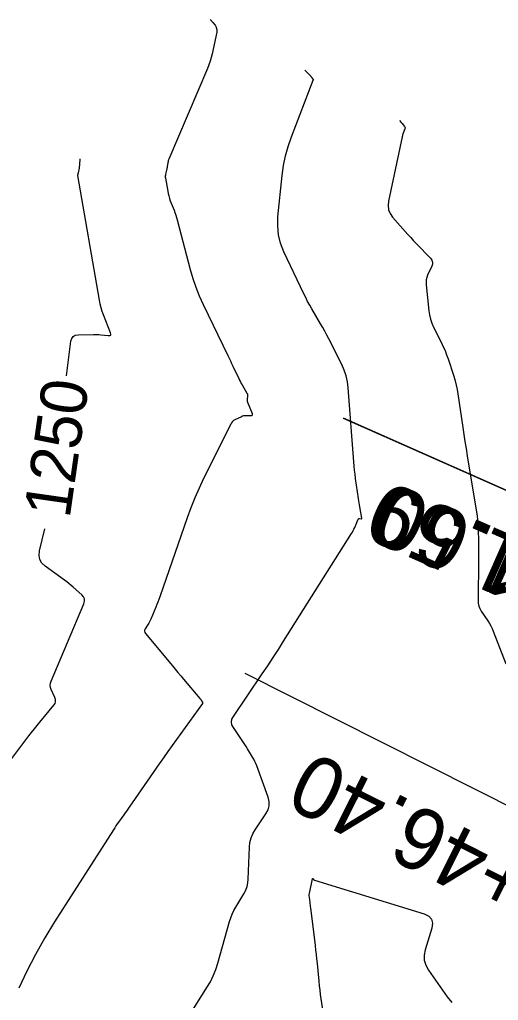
# Model space of a CAD drawing. Extents: x 658976 to 668721, y 639543 to 647196.
# Drawn here: x 662402.1 to 662464.2, y 643707.3 to 643834.4 of the extents above; entities that cross this region are included whole.
import ezdxf

# ---------------------------------------------------------------- set-up
doc = ezdxf.new("R2010")
doc.units = 0
for name, color, linetype in [('Ex_Contour Labels', 7, 'Continuous'), ('Ex_Major Contours', 7, 'Continuous'), ('Ex_Minor Contours', 7, 'Continuous'), ('R_Ramp 15 Degree_Min Ls', 7, 'Continuous'), ('R_Ramp 20 Degree Des Ls Annot', 7, 'Continuous'), ('R_Ramp 20 Degree Existing Ramp', 7, 'Continuous')]:
    doc.layers.add(name, color=color, linetype=linetype)

msp = doc.modelspace()

# ---------------------------------------------------------------- linework, layer by layer
at = {"layer": 'Ex_Major Contours'}
for points in [[(662408.22, 643788.19), (662408.79, 643792.7), (662408.89, 643793.05), (662409.07, 643793.31), (662409.35, 643793.47), (662409.71, 643793.53), (662411.69, 643793.58), (662411.93, 643793.58), (662412.17, 643793.57), (662412.41, 643793.56), (662412.65, 643793.53), (662413.61, 643793.41), (662413.81, 643793.41), (662413.93, 643793.47), (662413.96, 643793.6), (662413.92, 643793.79), (662413.02, 643796.1), (662412.85, 643796.56), (662412.71, 643797.03), (662412.59, 643797.5), (662412.49, 643797.99), (662409.69, 643814.14), (662409.69, 643814.17), (662409.69, 643814.2), (662409.69, 643814.23), (662409.7, 643814.27), (662409.73, 643814.39), (662409.74, 643814.42), (662409.74, 643814.45), (662409.75, 643814.48), (662409.76, 643814.51), (662409.87, 643815.12), (662409.89, 643815.23), (662409.91, 643815.35), (662409.92, 643815.46), (662409.93, 643815.57), (662409.97, 643816.33)], [(662398.75, 643735.52), (662403.34, 643741.55), (662403.68, 643742), (662404.04, 643742.45), (662404.39, 643742.9), (662404.76, 643743.34), (662406.57, 643745.53), (662406.72, 643745.76), (662406.79, 643746), (662406.79, 643746.25), (662406.71, 643746.51), (662406.23, 643747.58), (662406.14, 643747.84), (662406.1, 643748.11), (662406.13, 643748.38), (662406.21, 643748.65), (662410.46, 643758.68), (662410.55, 643759.01), (662410.53, 643759.31), (662410.41, 643759.59), (662410.19, 643759.84), (662409.09, 643760.82), (662408.81, 643761.05), (662408.53, 643761.29), (662408.24, 643761.51), (662407.95, 643761.73), (662405.46, 643763.53), (662405.03, 643763.94), (662404.76, 643764.4), (662404.66, 643764.92), (662404.73, 643765.51), (662405.4, 643768.39)]]:
    msp.add_lwpolyline(points, dxfattribs=at)
at = {"layer": 'Ex_Minor Contours'}
for points in [[(662426.82, 643834.36), (662427.02, 643834.15), (662427.06, 643834.11), (662427.09, 643834.08), (662427.12, 643834.04), (662427.15, 643834), (662427.48, 643833.62), (662427.53, 643833.55), (662427.56, 643833.48), (662427.59, 643833.41), (662427.62, 643833.34), (662427.68, 643833.02), (662427.7, 643832.94), (662427.7, 643832.86), (662427.7, 643832.78), (662427.68, 643832.71), (662427.07, 643829.93), (662426.95, 643829.45), (662426.81, 643828.97), (662426.65, 643828.5), (662426.46, 643828.03), (662421.48, 643816.29), (662421.44, 643816.18), (662421.4, 643816.06), (662421.37, 643815.94), (662421.35, 643815.82), (662421.27, 643815.32), (662421.24, 643815.2), (662421.22, 643815.07), (662421.19, 643814.95), (662421.17, 643814.83), (662421.04, 643814.32), (662421.02, 643814.19), (662421.01, 643814.07), (662421.01, 643813.94), (662421.02, 643813.81), (662421.32, 643812.14), (662421.38, 643811.82), (662421.46, 643811.51), (662421.55, 643811.19), (662421.66, 643810.89), (662422.14, 643809.66), (662422.26, 643809.35), (662422.36, 643809.04), (662422.46, 643808.73), (662422.55, 643808.41), (662424.24, 643801.99), (662424.57, 643800.83), (662424.97, 643799.68), (662425.41, 643798.56), (662425.91, 643797.45), (662429.11, 643790.83), (662429.28, 643790.49), (662429.44, 643790.15), (662429.6, 643789.81), (662429.76, 643789.47), (662430.52, 643787.86), (662430.63, 643787.65), (662430.74, 643787.43), (662430.85, 643787.23), (662430.97, 643787.02), (662431.59, 643785.96), (662431.64, 643785.87), (662431.66, 643785.78), (662431.67, 643785.68), (662431.67, 643785.58), (662431.62, 643785.19), (662431.61, 643785.09), (662431.62, 643784.99), (662431.63, 643784.9), (662431.66, 643784.8), (662432.25, 643783.31), (662432.28, 643783.18), (662432.25, 643783.1), (662432.18, 643783.04), (662432.05, 643783.03), (662431.45, 643783.03), (662431.3, 643783.02), (662431.15, 643783), (662431.01, 643782.96), (662430.87, 643782.9), (662430.03, 643782.51), (662429.86, 643782.41), (662429.71, 643782.28), (662429.59, 643782.13), (662429.48, 643781.96), (662425.97, 643774.9), (662425.38, 643773.65), (662424.82, 643772.39), (662424.31, 643771.11), (662423.84, 643769.81), (662420.29, 643759.55), (662420.18, 643759.22), (662420.06, 643758.9), (662419.93, 643758.57), (662419.8, 643758.25), (662419.14, 643756.67), (662419.06, 643756.51), (662418.98, 643756.34), (662418.89, 643756.18), (662418.8, 643756.03), (662418.4, 643755.41), (662418.33, 643755.26), (662418.31, 643755.11), (662418.35, 643754.96), (662418.44, 643754.82), (662421.93, 643750.64), (662422.29, 643750.21), (662422.65, 643749.78), (662423.01, 643749.35), (662423.37, 643748.92), (662425.5, 643746.39), (662425.52, 643746.37), (662425.54, 643746.35), (662425.56, 643746.33), (662425.57, 643746.3), (662425.64, 643746.21), (662425.65, 643746.19), (662425.67, 643746.16), (662425.68, 643746.14), (662425.7, 643746.11), (662425.82, 643745.91), (662425.84, 643745.87), (662425.84, 643745.83), (662425.84, 643745.79), (662425.81, 643745.75), (662422.47, 643741.1), (662421.91, 643740.31), (662421.35, 643739.52), (662420.79, 643738.73), (662420.23, 643737.93), (662416.32, 643732.31), (662416.15, 643732.07), (662415.98, 643731.82), (662415.81, 643731.58), (662415.64, 643731.34), (662414.95, 643730.38), (662414.78, 643730.14), (662414.62, 643729.89), (662414.45, 643729.65), (662414.29, 643729.4), (662406.66, 643717.48), (662405.38, 643715.39), (662404.18, 643713.25), (662403.06, 643711.07), (662402.02, 643708.85)], [(662424.53, 643705.98), (662426.41, 643708.94), (662426.85, 643709.69), (662427.23, 643710.47), (662427.56, 643711.28), (662427.82, 643712.11), (662429.33, 643717.5), (662429.49, 643717.99), (662429.67, 643718.46), (662429.89, 643718.92), (662430.14, 643719.36), (662431.19, 643721.11), (662431.43, 643721.56), (662431.6, 643722.03), (662431.71, 643722.51), (662431.76, 643723.01), (662431.91, 643727.15), (662431.98, 643727.75), (662432.12, 643728.33), (662432.35, 643728.88), (662432.66, 643729.4), (662434.05, 643731.44), (662434.33, 643731.96), (662434.47, 643732.49), (662434.47, 643733.05), (662434.33, 643733.62), (662432.87, 643737.66), (662432.75, 643737.96), (662432.62, 643738.25), (662432.48, 643738.53), (662432.32, 643738.8), (662431.67, 643739.89), (662431.5, 643740.16), (662431.33, 643740.42), (662431.16, 643740.69), (662430.98, 643740.95), (662429.84, 643742.62), (662429.65, 643742.98), (662429.59, 643743.34), (662429.65, 643743.71), (662429.83, 643744.08), (662433.58, 643749.6), (662434.29, 643750.65), (662434.98, 643751.7), (662435.67, 643752.76), (662436.34, 643753.82), (662445.15, 643767.78), (662445.26, 643767.97), (662445.37, 643768.15), (662445.46, 643768.35), (662445.55, 643768.54), (662446.01, 643769.63), (662446.04, 643769.67), (662446.07, 643769.7), (662446.11, 643769.71), (662446.16, 643769.71), (662446.38, 643769.66), (662446.42, 643769.66), (662446.45, 643769.67), (662446.47, 643769.7), (662446.47, 643769.75), (662446.22, 643771.23), (662446.17, 643771.5), (662446.13, 643771.76), (662446.09, 643772.03), (662446.05, 643772.29), (662445.67, 643774.92), (662445.6, 643775.45), (662445.54, 643775.98), (662445.49, 643776.51), (662445.44, 643777.04), (662444.72, 643786.64), (662444.63, 643787.43), (662444.45, 643788.2), (662444.2, 643788.95), (662443.88, 643789.68), (662442.2, 643792.99), (662441.94, 643793.49), (662441.68, 643793.98), (662441.41, 643794.47), (662441.13, 643794.95), (662440, 643796.87), (662439.72, 643797.35), (662439.45, 643797.84), (662439.2, 643798.34), (662438.96, 643798.84), (662436.38, 643804.29), (662435.95, 643805.38), (662435.68, 643806.49), (662435.57, 643807.64), (662435.61, 643808.81), (662436.16, 643814.16), (662436.33, 643815.44), (662436.59, 643816.69), (662436.93, 643817.93), (662437.35, 643819.15), (662440.19, 643826.49), (662440.2, 643826.53), (662440.2, 643826.58), (662440.18, 643826.62), (662440.16, 643826.66), (662440.03, 643826.82), (662439.99, 643826.86), (662439.96, 643826.89), (662439.92, 643826.93), (662439.89, 643826.97), (662439.09, 643827.81)], [(662451.36, 643821.27), (662451.58, 643821.04), (662451.61, 643821), (662451.65, 643820.96), (662451.68, 643820.92), (662451.72, 643820.88), (662452.01, 643820.52), (662452.05, 643820.44), (662452.08, 643820.36), (662452.08, 643820.28), (662452.06, 643820.19), (662451.85, 643819.65), (662451.8, 643819.53), (662451.76, 643819.41), (662451.73, 643819.28), (662451.7, 643819.16), (662449.94, 643810.83), (662449.88, 643810.26), (662449.95, 643809.73), (662450.15, 643809.24), (662450.47, 643808.78), (662452.09, 643806.91), (662452.45, 643806.51), (662452.81, 643806.11), (662453.18, 643805.71), (662453.56, 643805.32), (662455.37, 643803.44), (662455.55, 643803.21), (662455.63, 643802.95), (662455.63, 643802.68), (662455.54, 643802.4), (662455, 643801.24), (662454.89, 643800.94), (662454.82, 643800.64), (662454.79, 643800.33), (662454.8, 643800.01), (662455.16, 643796.64), (662455.24, 643796.09), (662455.37, 643795.55), (662455.55, 643795.02), (662455.78, 643794.51), (662456.79, 643792.49), (662457.03, 643791.98), (662457.26, 643791.47), (662457.46, 643790.94), (662457.65, 643790.41), (662458.39, 643788.14), (662458.57, 643787.57), (662458.71, 643787.01), (662458.83, 643786.44), (662458.93, 643785.86), (662459.56, 643781.52), (662459.69, 643780.6), (662459.83, 643779.69), (662459.98, 643778.77), (662460.13, 643777.86), (662461.34, 643770.56), (662461.42, 643770.06), (662461.48, 643769.56), (662461.52, 643769.05), (662461.54, 643768.54), (662461.59, 643766.5), (662461.6, 643765.99), (662461.61, 643765.48), (662461.61, 643764.98), (662461.61, 643764.47), (662461.54, 643759.11), (662461.56, 643758.74), (662461.64, 643758.38), (662461.77, 643758.04), (662461.95, 643757.72), (662462.8, 643756.45), (662463, 643756.13), (662463.19, 643755.8), (662463.35, 643755.46), (662463.5, 643755.11), (662465.13, 643750.89)], [(662441.93, 643702.69), (662441.21, 643707.47), (662441.13, 643708.04), (662441.06, 643708.62), (662440.99, 643709.19), (662440.93, 643709.77), (662440.71, 643712.08), (662440.66, 643712.66), (662440.6, 643713.23), (662440.53, 643713.81), (662440.46, 643714.38), (662439.86, 643719.28), (662439.84, 643719.45), (662439.82, 643719.62), (662439.8, 643719.8), (662439.78, 643719.97), (662439.69, 643720.67), (662439.67, 643720.85), (662439.67, 643721.02), (662439.69, 643721.19), (662439.72, 643721.37), (662440.08, 643723.05), (662440.09, 643723.08), (662440.11, 643723.09), (662440.12, 643723.08), (662440.14, 643723.06), (662440.23, 643722.93), (662440.25, 643722.91), (662440.28, 643722.88), (662440.31, 643722.86), (662440.34, 643722.85), (662454.56, 643718.49), (662455.15, 643718.21), (662455.51, 643717.81), (662455.64, 643717.29), (662455.54, 643716.65), (662454.68, 643713.83), (662454.55, 643713.14), (662454.57, 643712.48), (662454.75, 643711.83), (662455.1, 643711.22), (662457.54, 643707.74), (662458.12, 643707)]]:
    msp.add_lwpolyline(points, dxfattribs=at)
at = {"layer": 'R_Ramp 15 Degree_Min Ls'}
msp.add_lwpolyline([(662626.98, 643701.75), (662535.54, 643742.22), (662444.1, 643782.7)], dxfattribs=at)
at = {"layer": 'R_Ramp 20 Degree Des Ls Annot'}
msp.add_lwpolyline([(662609.99, 643659.66), (662431.37, 643749.62)], dxfattribs=at)
at = {"layer": 'R_Ramp 20 Degree Existing Ramp'}
msp.add_lwpolyline([(662626.98, 643701.74), (662535.53, 643742.21), (662444.09, 643782.69)], dxfattribs=at)

# ---------------------------------------------------------------- texts
at = {"layer": 'Ex_Contour Labels'}
msp.add_text('1250', height=6, rotation=81.8989, dxfattribs=at).set_placement((662408.61, 643769.61))
at = {"layer": 'R_Ramp 15 Degree_Min Ls'}
msp.add_text('P.T. STA. 187+91.60', height=8, rotation=156.1234, dxfattribs=at).set_placement((662542.09, 643733.85))
at = {"layer": 'R_Ramp 20 Degree Des Ls Annot'}
msp.add_text('P.I. STA. 187+46.40', height=8, rotation=153.2693, dxfattribs=at).set_placement((662526.24, 643696.24))
at = {"layer": 'R_Ramp 20 Degree Existing Ramp'}
msp.add_text('P.T. STA. 187+91.59', height=8, rotation=156.1234, dxfattribs=at).set_placement((662541.17, 643734.25))

doc.saveas('drawing.dxf')
